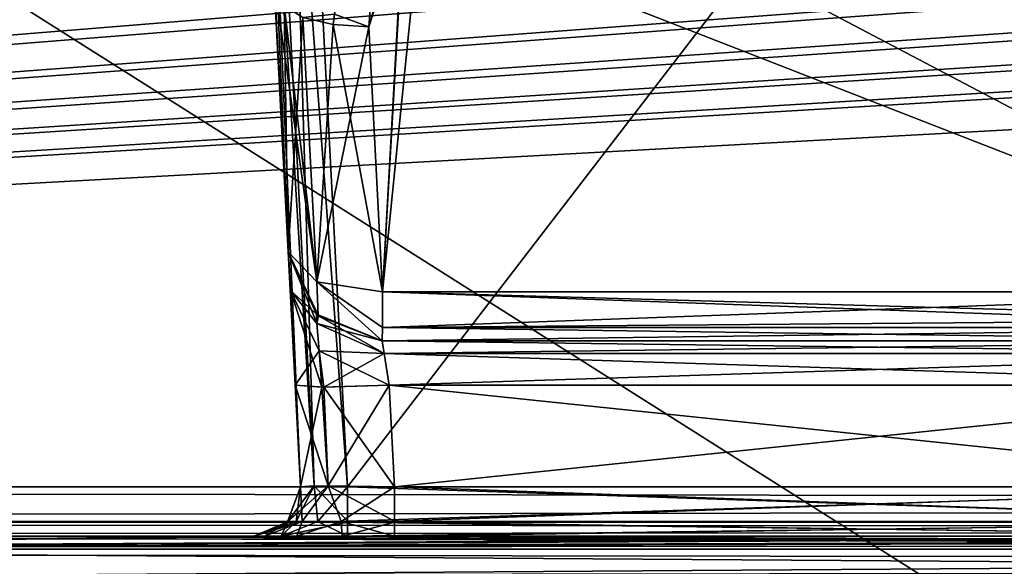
# Model space of a CAD drawing. Header units: inches. Extents: x -9.7 to 9.7, y -2.4 to 4.3.
# Tile 302 of 656: x -5.035 to -4.406, y -1.624 to -1.275. Entities that reach past the tile are written whole.
import ezdxf

# ---------------------------------------------------------------- set-up
doc = ezdxf.new("R2010")
doc.units = ezdxf.units.IN
doc.header["$LTSCALE"] = 101.851852
doc.header["$MEASUREMENT"] = 0
for name, color, linetype in [('1577', 7, 'CONTINUOUS'), ('1578', 7, 'CONTINUOUS'), ('1579', 7, 'CONTINUOUS'), ('1580', 7, 'CONTINUOUS'), ('1581', 7, 'CONTINUOUS'), ('1582', 7, 'CONTINUOUS'), ('1583', 7, 'CONTINUOUS'), ('166', 7, 'CONTINUOUS'), ('175', 7, 'CONTINUOUS'), ('1824', 7, 'CONTINUOUS'), ('1825', 7, 'CONTINUOUS'), ('1826', 7, 'CONTINUOUS'), ('1827', 7, 'CONTINUOUS'), ('1835', 7, 'CONTINUOUS'), ('1836', 7, 'CONTINUOUS'), ('1837', 7, 'CONTINUOUS'), ('1838', 7, 'CONTINUOUS'), ('1839', 7, 'CONTINUOUS'), ('1840', 7, 'CONTINUOUS'), ('200', 7, 'CONTINUOUS'), ('230', 7, 'CONTINUOUS'), ('231', 7, 'CONTINUOUS'), ('3858', 7, 'CONTINUOUS'), ('3863', 7, 'CONTINUOUS'), ('467', 7, 'CONTINUOUS'), ('5727', 7, 'CONTINUOUS'), ('7052', 7, 'CONTINUOUS'), ('7053', 7, 'CONTINUOUS'), ('7054', 7, 'CONTINUOUS'), ('7055', 7, 'CONTINUOUS'), ('7059', 7, 'CONTINUOUS'), ('7060', 7, 'CONTINUOUS'), ('7061', 7, 'CONTINUOUS'), ('7062', 7, 'CONTINUOUS'), ('7063', 7, 'CONTINUOUS'), ('7064', 7, 'CONTINUOUS'), ('7065', 7, 'CONTINUOUS'), ('7085', 7, 'CONTINUOUS'), ('7336', 7, 'CONTINUOUS'), ('7426', 7, 'CONTINUOUS'), ('7427', 7, 'CONTINUOUS'), ('7428', 7, 'CONTINUOUS'), ('7434', 7, 'CONTINUOUS'), ('7435', 7, 'CONTINUOUS'), ('7436', 7, 'CONTINUOUS'), ('7437', 7, 'CONTINUOUS'), ('7449', 7, 'CONTINUOUS'), ('8199', 7, 'CONTINUOUS'), ('8200', 7, 'CONTINUOUS'), ('8204', 7, 'CONTINUOUS'), ('8205', 7, 'CONTINUOUS'), ('8370', 7, 'CONTINUOUS'), ('8384', 7, 'CONTINUOUS'), ('9479', 7, 'CONTINUOUS')]:
    doc.layers.add(name, color=color, linetype=linetype)

msp = doc.modelspace()

# ---------------------------------------------------------------- linework, layer by layer
at = {"layer": '1577', "linetype": 'Continuous'}
for points in [[(-4.85752, -1.605, 4.14496), (-4.11715, -1.605, 4.14496), (-4.82867, -1.605, 4.12635), (-4.85752, -1.605, 4.14496)], [(-4.11715, -1.605, 4.14496), (-4.7952, -1.605, 4.1199), (-4.82867, -1.605, 4.12635), (-4.11715, -1.605, 4.14496)], [(-4.11715, -1.605, 4.14496), (-4.1753, -1.605, 4.1199), (-4.7952, -1.605, 4.1199), (-4.11715, -1.605, 4.14496)]]:
    msp.add_3dface(points, dxfattribs=at)
at = {"layer": '1578', "linetype": 'Continuous'}
for points in [[(-4.86357, -1.59589, 4.20977), (-4.85406, -1.59547, 4.17575), (-4.85514, -1.57343, 4.20977), (-4.86357, -1.59589, 4.20977)], [(-4.85514, -1.57343, 4.20977), (-4.85406, -1.59547, 4.17575), (-4.83765, -1.57278, 4.16737), (-4.85514, -1.57343, 4.20977)], [(-4.85406, -1.59547, 4.17575), (-4.82921, -1.59547, 4.15091), (-4.83765, -1.57278, 4.16737), (-4.85406, -1.59547, 4.17575)], [(-4.82921, -1.59547, 4.15091), (-4.79523, -1.59526, 4.14202), (-4.83765, -1.57278, 4.16737), (-4.82921, -1.59547, 4.15091)], [(-4.79523, -1.57343, 4.14986), (-4.83765, -1.57278, 4.16737), (-4.79523, -1.59526, 4.14202), (-4.79523, -1.57343, 4.14986)], [(-4.8851, -1.605, 4.20982), (-4.87799, -1.605, 4.17472), (-4.86357, -1.59589, 4.20977), (-4.8851, -1.605, 4.20982)], [(-4.87799, -1.605, 4.17472), (-4.85752, -1.605, 4.14496), (-4.85406, -1.59547, 4.17575), (-4.87799, -1.605, 4.17472)], [(-4.86357, -1.59589, 4.20977), (-4.87799, -1.605, 4.17472), (-4.85406, -1.59547, 4.17575), (-4.86357, -1.59589, 4.20977)], [(-4.85752, -1.605, 4.14496), (-4.82867, -1.605, 4.12635), (-4.82921, -1.59547, 4.15091), (-4.85752, -1.605, 4.14496)], [(-4.85406, -1.59547, 4.17575), (-4.85752, -1.605, 4.14496), (-4.82921, -1.59547, 4.15091), (-4.85406, -1.59547, 4.17575)], [(-4.82921, -1.59547, 4.15091), (-4.7952, -1.605, 4.1199), (-4.79523, -1.59526, 4.14202), (-4.82921, -1.59547, 4.15091)], [(-4.82867, -1.605, 4.12635), (-4.7952, -1.605, 4.1199), (-4.82921, -1.59547, 4.15091), (-4.82867, -1.605, 4.12635)]]:
    msp.add_3dface(points, dxfattribs=at)
at = {"layer": '1579', "linetype": 'Continuous'}
for points in [[(-4.86357, -1.59589, 4.20977), (-4.85514, -1.57343, 4.20977), (-4.86353, -1.59584, 4.39629), (-4.86357, -1.59589, 4.20977)], [(-4.86353, -1.59584, 4.39629), (-4.85514, -1.57343, 4.20977), (-4.85514, -1.57343, 4.39629), (-4.86353, -1.59584, 4.39629)], [(-4.8851, -1.605, 4.39627), (-4.86357, -1.59589, 4.20977), (-4.86353, -1.59584, 4.39629), (-4.8851, -1.605, 4.39627)], [(-4.8851, -1.605, 4.39627), (-4.8851, -1.605, 4.20982), (-4.86357, -1.59589, 4.20977), (-4.8851, -1.605, 4.39627)]]:
    msp.add_3dface(points, dxfattribs=at)
at = {"layer": '1580', "linetype": 'Continuous'}
for points in [[(-4.919, -0.355, 4.53392), (-4.90416, -0.6382, 4.4453), (-4.86172, -1.44788, 4.17846), (-4.919, -0.355, 4.53392)], [(-4.8722, -1.24804, 3.80555), (-4.919, -0.355, 4.53392), (-4.86302, -1.42314, 3.87629), (-4.8722, -1.24804, 3.80555)], [(-4.86302, -1.42314, 3.87629), (-4.919, -0.355, 4.53392), (-4.86302, -1.42314, 4.11653), (-4.86302, -1.42314, 3.87629)], [(-4.86302, -1.42314, 4.11653), (-4.919, -0.355, 4.53392), (-4.86172, -1.44788, 4.17846), (-4.86302, -1.42314, 4.11653)], [(-4.85514, -1.57343, 4.39629), (-4.85514, -1.57343, 4.20977), (-4.90416, -0.6382, 4.4453), (-4.85514, -1.57343, 4.39629)], [(-4.90416, -0.6382, 4.4453), (-4.85514, -1.57343, 4.20977), (-4.85855, -1.50847, 4.20637), (-4.90416, -0.6382, 4.4453)], [(-4.86172, -1.44788, 4.17846), (-4.90416, -0.6382, 4.4453), (-4.85855, -1.50847, 4.20637), (-4.86172, -1.44788, 4.17846)]]:
    msp.add_3dface(points, dxfattribs=at)
at = {"layer": '1581', "linetype": 'Continuous'}
for points in [[(-4.85514, -1.57343, 4.39629), (-4.90416, -0.6382, 4.4453), (-4.89537, -0.63882, 4.46644), (-4.85514, -1.57343, 4.39629)], [(-4.8742, -0.63817, 4.47526), (-4.84639, -1.57279, 4.41753), (-4.89537, -0.63882, 4.46644), (-4.8742, -0.63817, 4.47526)], [(-4.84639, -1.57279, 4.41753), (-4.85514, -1.57343, 4.39629), (-4.89537, -0.63882, 4.46644), (-4.84639, -1.57279, 4.41753)], [(-4.82519, -1.57343, 4.42625), (-4.84639, -1.57279, 4.41753), (-4.8742, -0.63817, 4.47526), (-4.82519, -1.57343, 4.42625)]]:
    msp.add_3dface(points, dxfattribs=at)
at = {"layer": '1582', "linetype": 'Continuous'}
for points in [[(-4.86353, -1.59584, 4.39629), (-4.84639, -1.57279, 4.41753), (-4.85808, -1.59547, 4.4153), (-4.86353, -1.59584, 4.39629)], [(-4.86353, -1.59584, 4.39629), (-4.85514, -1.57343, 4.39629), (-4.84639, -1.57279, 4.41753), (-4.86353, -1.59584, 4.39629)], [(-4.85808, -1.59547, 4.4153), (-4.84639, -1.57279, 4.41753), (-4.84419, -1.59547, 4.42919), (-4.85808, -1.59547, 4.4153)], [(-4.84639, -1.57279, 4.41753), (-4.82519, -1.57343, 4.42625), (-4.84419, -1.59547, 4.42919), (-4.84639, -1.57279, 4.41753)], [(-4.84419, -1.59547, 4.42919), (-4.82519, -1.57343, 4.42625), (-4.82519, -1.59589, 4.43467), (-4.84419, -1.59547, 4.42919)], [(-4.86758, -1.605, 4.43865), (-4.8851, -1.605, 4.39627), (-4.85808, -1.59547, 4.4153), (-4.86758, -1.605, 4.43865)], [(-4.8851, -1.605, 4.39627), (-4.86353, -1.59584, 4.39629), (-4.85808, -1.59547, 4.4153), (-4.8851, -1.605, 4.39627)], [(-4.86758, -1.605, 4.43865), (-4.85808, -1.59547, 4.4153), (-4.84419, -1.59547, 4.42919), (-4.86758, -1.605, 4.43865)], [(-4.86758, -1.605, 4.43865), (-4.84419, -1.59547, 4.42919), (-4.82519, -1.59589, 4.43467), (-4.86758, -1.605, 4.43865)], [(-4.82517, -1.605, 4.45621), (-4.86758, -1.605, 4.43865), (-4.82519, -1.59589, 4.43467), (-4.82517, -1.605, 4.45621)]]:
    msp.add_3dface(points, dxfattribs=at)
at = {"layer": '1583', "linetype": 'Continuous'}
for points in [[(-4.82519, -1.59589, 4.43467), (-4.82519, -1.57343, 4.42625), (-4.15531, -1.59584, 4.43463), (-4.82519, -1.59589, 4.43467)], [(-4.15531, -1.59584, 4.43463), (-4.82519, -1.57343, 4.42625), (-4.15531, -1.57343, 4.42625), (-4.15531, -1.59584, 4.43463)], [(-4.15533, -1.605, 4.45621), (-4.82519, -1.59589, 4.43467), (-4.15531, -1.59584, 4.43463), (-4.15533, -1.605, 4.45621)], [(-4.15533, -1.605, 4.45621), (-4.82517, -1.605, 4.45621), (-4.82519, -1.59589, 4.43467), (-4.15533, -1.605, 4.45621)]]:
    msp.add_3dface(points, dxfattribs=at)
at = {"layer": '166', "linetype": 'Continuous'}
for points in [[(8.075, -1.605, 4.09849), (-8.075, -1.605, 4.09849), (8.075, -1.605, -4.09849), (8.075, -1.605, 4.09849)], [(8.075, -1.605, -4.09849), (-8.075, -1.605, 4.09849), (-8.075, -1.605, -4.09849), (8.075, -1.605, -4.09849)]]:
    msp.add_3dface(points, dxfattribs=at)
at = {"layer": '175', "linetype": 'Continuous'}
for points in [[(8.57824, -1.605, 4.59779), (-8.57822, -1.605, 4.59779), (5.96565, -1.605, 4.58254), (8.57824, -1.605, 4.59779)], [(5.96565, -1.605, 4.58254), (-8.57822, -1.605, 4.59779), (1.96565, -1.605, 4.58254), (5.96565, -1.605, 4.58254)], [(1.96565, -1.605, 4.58254), (-8.57822, -1.605, 4.59779), (-1.98604, -1.605, 4.58467), (1.96565, -1.605, 4.58254)], [(-1.98604, -1.605, 4.58467), (-8.57822, -1.605, 4.59779), (-5.98604, -1.605, 4.58467), (-1.98604, -1.605, 4.58467)], [(-8.57821, -1.605, -4.59779), (8.57824, -1.605, -4.59779), (-5.96565, -1.605, -4.58254), (-8.57821, -1.605, -4.59779)], [(-2.09812, -1.605, 4.5635), (-1.98604, -1.605, 4.58467), (-5.98604, -1.605, 4.58467), (-2.09812, -1.605, 4.5635)], [(-2.18687, -1.605, 4.49132), (-2.09812, -1.605, 4.5635), (-5.98604, -1.605, 4.58467), (-2.18687, -1.605, 4.49132)], [(-2.31452, -1.605, 4.45621), (-2.18687, -1.605, 4.49132), (-5.98604, -1.605, 4.58467), (-2.31452, -1.605, 4.45621)], [(-2.82517, -1.605, 4.45621), (-2.31452, -1.605, 4.45621), (-5.98604, -1.605, 4.58467), (-2.82517, -1.605, 4.45621)], [(-3.17483, -1.605, 4.45621), (-2.82517, -1.605, 4.45621), (-5.98604, -1.605, 4.58467), (-3.17483, -1.605, 4.45621)], [(-3.84467, -1.605, 4.45621), (-3.17483, -1.605, 4.45621), (-5.98604, -1.605, 4.58467), (-3.84467, -1.605, 4.45621)], [(-3.88708, -1.605, 4.43865), (-3.84467, -1.605, 4.45621), (-5.98604, -1.605, 4.58467), (-3.88708, -1.605, 4.43865)], [(-4.15533, -1.605, 4.45621), (-3.88708, -1.605, 4.43865), (-5.98604, -1.605, 4.58467), (-4.15533, -1.605, 4.45621)], [(-4.82517, -1.605, 4.45621), (-4.15533, -1.605, 4.45621), (-5.98604, -1.605, 4.58467), (-4.82517, -1.605, 4.45621)], [(-4.86758, -1.605, 4.43865), (-4.82517, -1.605, 4.45621), (-5.98604, -1.605, 4.58467), (-4.86758, -1.605, 4.43865)], [(-5.17483, -1.605, 4.45621), (-4.86758, -1.605, 4.43865), (-5.98604, -1.605, 4.58467), (-5.17483, -1.605, 4.45621)], [(-5.96565, -1.605, -4.58254), (8.57824, -1.605, -4.59779), (-1.96565, -1.605, -4.58254), (-5.96565, -1.605, -4.58254)], [(-5.86027, -1.605, -4.53864), (-5.96565, -1.605, -4.58254), (-1.96565, -1.605, -4.58254), (-5.86027, -1.605, -4.53864)], [(-5.68548, -1.605, -4.45621), (-5.86027, -1.605, -4.53864), (-1.96565, -1.605, -4.58254), (-5.68548, -1.605, -4.45621)], [(-5.17483, -1.605, -4.45621), (-5.68548, -1.605, -4.45621), (-1.96565, -1.605, -4.58254), (-5.17483, -1.605, -4.45621)], [(-5.13242, -1.605, -4.43865), (-5.17483, -1.605, -4.45621), (-4.82517, -1.605, -4.45621), (-5.13242, -1.605, -4.43865)], [(-4.82517, -1.605, -4.45621), (-5.17483, -1.605, -4.45621), (-1.96565, -1.605, -4.58254), (-4.82517, -1.605, -4.45621)], [(-4.8851, -1.605, 4.39627), (-4.86758, -1.605, 4.43865), (-5.17483, -1.605, 4.45621), (-4.8851, -1.605, 4.39627)], [(-5.13245, -1.605, 4.43868), (-4.8851, -1.605, 4.39627), (-5.17483, -1.605, 4.45621), (-5.13245, -1.605, 4.43868)], [(-5.14248, -1.605, -4.14496), (-5.12201, -1.605, -4.17472), (-4.8851, -1.605, -4.39628), (-5.14248, -1.605, -4.14496)], [(-4.85755, -1.605, -4.14497), (-5.14248, -1.605, -4.14496), (-4.87798, -1.605, -4.1747), (-4.85755, -1.605, -4.14497)], [(-4.87798, -1.605, -4.1747), (-5.14248, -1.605, -4.14496), (-4.8851, -1.605, -4.2098), (-4.87798, -1.605, -4.1747)], [(-4.8851, -1.605, -4.2098), (-5.14248, -1.605, -4.14496), (-4.8851, -1.605, -4.39628), (-4.8851, -1.605, -4.2098)], [(-5.14248, -1.605, 4.14496), (-4.85752, -1.605, 4.14496), (-5.12203, -1.605, 4.17469), (-5.14248, -1.605, 4.14496)], [(-4.8851, -1.605, 4.20982), (-4.8851, -1.605, 4.39627), (-5.13245, -1.605, 4.43868), (-4.8851, -1.605, 4.20982)], [(-5.1149, -1.605, 4.39628), (-4.8851, -1.605, 4.20982), (-5.13245, -1.605, 4.43868), (-5.1149, -1.605, 4.39628)], [(-5.1149, -1.605, -4.39627), (-5.13242, -1.605, -4.43865), (-4.82517, -1.605, -4.45621), (-5.1149, -1.605, -4.39627)], [(-5.12203, -1.605, 4.17469), (-4.85752, -1.605, 4.14496), (-5.1149, -1.605, 4.20981), (-5.12203, -1.605, 4.17469)], [(-5.12201, -1.605, -4.17472), (-5.1149, -1.605, -4.20982), (-4.8851, -1.605, -4.39628), (-5.12201, -1.605, -4.17472)], [(-5.1149, -1.605, -4.20982), (-5.1149, -1.605, -4.39627), (-4.86755, -1.605, -4.43868), (-5.1149, -1.605, -4.20982)], [(-4.86755, -1.605, -4.43868), (-5.1149, -1.605, -4.39627), (-4.82517, -1.605, -4.45621), (-4.86755, -1.605, -4.43868)], [(-4.8851, -1.605, -4.39628), (-5.1149, -1.605, -4.20982), (-4.86755, -1.605, -4.43868), (-4.8851, -1.605, -4.39628)], [(-4.87799, -1.605, 4.17472), (-4.8851, -1.605, 4.20982), (-5.1149, -1.605, 4.39628), (-4.87799, -1.605, 4.17472)], [(-4.85752, -1.605, 4.14496), (-4.87799, -1.605, 4.17472), (-5.1149, -1.605, 4.39628), (-4.85752, -1.605, 4.14496)], [(-5.1149, -1.605, 4.20981), (-4.85752, -1.605, 4.14496), (-5.1149, -1.605, 4.39628), (-5.1149, -1.605, 4.20981)], [(-4.15533, -1.605, -4.45621), (-4.82517, -1.605, -4.45621), (-1.96565, -1.605, -4.58254), (-4.15533, -1.605, -4.45621)]]:
    msp.add_3dface(points, dxfattribs=at)
at = {"layer": '1824', "linetype": 'Continuous'}
for points in [[(-4.9036, -0.64885, -3.7827), (-4.85514, -1.57343, -4.39629), (-4.90416, -0.6382, -4.4453), (-4.9036, -0.64885, -3.7827)], [(-4.86172, -1.44788, -4.17846), (-4.85514, -1.57343, -4.39629), (-4.9036, -0.64885, -3.7827), (-4.86172, -1.44788, -4.17846)], [(-4.86302, -1.42314, -4.11653), (-4.86172, -1.44788, -4.17846), (-4.9036, -0.64885, -3.7827), (-4.86302, -1.42314, -4.11653)], [(-4.9021, -0.67738, -3.79138), (-4.86302, -1.42314, -4.11653), (-4.9036, -0.64885, -3.7827), (-4.9021, -0.67738, -3.79138)], [(-4.86302, -1.42314, -3.87629), (-4.86302, -1.42314, -4.11653), (-4.9021, -0.67738, -3.79138), (-4.86302, -1.42314, -3.87629)], [(-4.8722, -1.24804, -3.80555), (-4.86302, -1.42314, -3.87629), (-4.9021, -0.67738, -3.79138), (-4.8722, -1.24804, -3.80555)], [(-4.85855, -1.50847, -4.20637), (-4.85514, -1.57343, -4.39629), (-4.86172, -1.44788, -4.17846), (-4.85855, -1.50847, -4.20637)], [(-4.85514, -1.57343, -4.20977), (-4.85514, -1.57343, -4.39629), (-4.85855, -1.50847, -4.20637), (-4.85514, -1.57343, -4.20977)]]:
    msp.add_3dface(points, dxfattribs=at)
at = {"layer": '1825', "linetype": 'Continuous'}
for points in [[(-4.86357, -1.59589, -4.39629), (-4.85514, -1.57343, -4.39629), (-4.86352, -1.59584, -4.20977), (-4.86357, -1.59589, -4.39629)], [(-4.85514, -1.57343, -4.39629), (-4.85514, -1.57343, -4.20977), (-4.86352, -1.59584, -4.20977), (-4.85514, -1.57343, -4.39629)], [(-4.8851, -1.605, -4.2098), (-4.86357, -1.59589, -4.39629), (-4.86352, -1.59584, -4.20977), (-4.8851, -1.605, -4.2098)], [(-4.8851, -1.605, -4.2098), (-4.8851, -1.605, -4.39628), (-4.86357, -1.59589, -4.39629), (-4.8851, -1.605, -4.2098)]]:
    msp.add_3dface(points, dxfattribs=at)
at = {"layer": '1826', "linetype": 'Continuous'}
for points in [[(-4.85514, -1.57343, -4.39629), (-4.86357, -1.59589, -4.39629), (-4.85809, -1.59547, -4.41529), (-4.85514, -1.57343, -4.39629)], [(-4.85514, -1.57343, -4.39629), (-4.85809, -1.59547, -4.41529), (-4.84643, -1.57279, -4.41749), (-4.85514, -1.57343, -4.39629)], [(-4.85809, -1.59547, -4.41529), (-4.8442, -1.59547, -4.42919), (-4.84643, -1.57279, -4.41749), (-4.85809, -1.59547, -4.41529)], [(-4.82519, -1.59526, -4.43408), (-4.82519, -1.57343, -4.42625), (-4.84643, -1.57279, -4.41749), (-4.82519, -1.59526, -4.43408)], [(-4.8442, -1.59547, -4.42919), (-4.82519, -1.59526, -4.43408), (-4.84643, -1.57279, -4.41749), (-4.8442, -1.59547, -4.42919)], [(-4.8851, -1.605, -4.39628), (-4.86755, -1.605, -4.43868), (-4.86357, -1.59589, -4.39629), (-4.8851, -1.605, -4.39628)], [(-4.86755, -1.605, -4.43868), (-4.82517, -1.605, -4.45621), (-4.8442, -1.59547, -4.42919), (-4.86755, -1.605, -4.43868)], [(-4.86357, -1.59589, -4.39629), (-4.86755, -1.605, -4.43868), (-4.85809, -1.59547, -4.41529), (-4.86357, -1.59589, -4.39629)], [(-4.86755, -1.605, -4.43868), (-4.8442, -1.59547, -4.42919), (-4.85809, -1.59547, -4.41529), (-4.86755, -1.605, -4.43868)], [(-4.82517, -1.605, -4.45621), (-4.82519, -1.59526, -4.43408), (-4.8442, -1.59547, -4.42919), (-4.82517, -1.605, -4.45621)]]:
    msp.add_3dface(points, dxfattribs=at)
at = {"layer": '1827', "linetype": 'Continuous'}
for points in [[(-4.90416, -0.6382, -4.4453), (-4.85514, -1.57343, -4.39629), (-4.84643, -1.57279, -4.41749), (-4.90416, -0.6382, -4.4453)], [(-4.90416, -0.6382, -4.4453), (-4.84643, -1.57279, -4.41749), (-4.89533, -0.63882, -4.46648), (-4.90416, -0.6382, -4.4453)], [(-4.89533, -0.63882, -4.46648), (-4.82519, -1.57343, -4.42625), (-4.8742, -0.63817, -4.47526), (-4.89533, -0.63882, -4.46648)], [(-4.84643, -1.57279, -4.41749), (-4.82519, -1.57343, -4.42625), (-4.89533, -0.63882, -4.46648), (-4.84643, -1.57279, -4.41749)]]:
    msp.add_3dface(points, dxfattribs=at)
at = {"layer": '1835', "linetype": 'Continuous'}
for points in [[(-4.16791, -1.48, -4.11649), (-4.16906, -1.48821, -4.13711), (-4.8031, -1.48, -4.11649), (-4.16791, -1.48, -4.11649)], [(-4.8031, -1.48, -4.11649), (-4.16906, -1.48821, -4.13711), (-4.80181, -1.4882, -4.1371), (-4.8031, -1.48, -4.11649)], [(-4.16906, -1.48821, -4.13711), (-4.17188, -1.50843, -4.14645), (-4.80181, -1.4882, -4.1371), (-4.16906, -1.48821, -4.13711)], [(-4.80181, -1.4882, -4.1371), (-4.17188, -1.50843, -4.14645), (-4.79863, -1.50843, -4.14645), (-4.80181, -1.4882, -4.1371)]]:
    msp.add_3dface(points, dxfattribs=at)
at = {"layer": '1836', "linetype": 'Continuous'}
for points in [[(-4.86172, -1.44788, -4.17846), (-4.86302, -1.42314, -4.11653), (-4.84486, -1.46897, -4.14048), (-4.86172, -1.44788, -4.17846)], [(-4.84486, -1.46897, -4.14048), (-4.86302, -1.42314, -4.11653), (-4.84377, -1.46412, -4.11649), (-4.84486, -1.46897, -4.14048)], [(-4.85855, -1.50847, -4.20637), (-4.86172, -1.44788, -4.17846), (-4.84162, -1.50972, -4.16474), (-4.85855, -1.50847, -4.20637)], [(-4.84162, -1.50972, -4.16474), (-4.86172, -1.44788, -4.17846), (-4.84321, -1.48643, -4.15779), (-4.84162, -1.50972, -4.16474)], [(-4.84321, -1.48643, -4.15779), (-4.86172, -1.44788, -4.17846), (-4.84486, -1.46897, -4.14048), (-4.84321, -1.48643, -4.15779)], [(-4.80181, -1.4882, -4.1371), (-4.84486, -1.46897, -4.14048), (-4.84377, -1.46412, -4.11649), (-4.80181, -1.4882, -4.1371)], [(-4.8031, -1.48, -4.11649), (-4.80181, -1.4882, -4.1371), (-4.84377, -1.46412, -4.11649), (-4.8031, -1.48, -4.11649)], [(-4.80181, -1.4882, -4.1371), (-4.84321, -1.48643, -4.15779), (-4.84486, -1.46897, -4.14048), (-4.80181, -1.4882, -4.1371)], [(-4.80181, -1.4882, -4.1371), (-4.79863, -1.50843, -4.14645), (-4.84321, -1.48643, -4.15779), (-4.80181, -1.4882, -4.1371)], [(-4.79863, -1.50843, -4.14645), (-4.84162, -1.50972, -4.16474), (-4.84321, -1.48643, -4.15779), (-4.79863, -1.50843, -4.14645)]]:
    msp.add_3dface(points, dxfattribs=at)
at = {"layer": '1837', "linetype": 'Continuous'}
for points in [[(-4.85514, -1.57343, -4.20977), (-4.85855, -1.50847, -4.20637), (-4.84162, -1.50972, -4.16474), (-4.85514, -1.57343, -4.20977)], [(-4.85514, -1.57343, -4.20977), (-4.84162, -1.50972, -4.16474), (-4.83763, -1.57278, -4.16735), (-4.85514, -1.57343, -4.20977)], [(-4.84162, -1.50972, -4.16474), (-4.79863, -1.50843, -4.14645), (-4.83763, -1.57278, -4.16735), (-4.84162, -1.50972, -4.16474)], [(-4.83763, -1.57278, -4.16735), (-4.79863, -1.50843, -4.14645), (-4.79523, -1.57343, -4.14986), (-4.83763, -1.57278, -4.16735)]]:
    msp.add_3dface(points, dxfattribs=at)
at = {"layer": '1838', "linetype": 'Continuous'}
for points in [[(-4.86352, -1.59584, -4.20977), (-4.85514, -1.57343, -4.20977), (-4.83763, -1.57278, -4.16735), (-4.86352, -1.59584, -4.20977)], [(-4.86352, -1.59584, -4.20977), (-4.83763, -1.57278, -4.16735), (-4.85408, -1.59547, -4.17579), (-4.86352, -1.59584, -4.20977)], [(-4.83763, -1.57278, -4.16735), (-4.82923, -1.59547, -4.15093), (-4.85408, -1.59547, -4.17579), (-4.83763, -1.57278, -4.16735)], [(-4.83763, -1.57278, -4.16735), (-4.79523, -1.57343, -4.14986), (-4.82923, -1.59547, -4.15093), (-4.83763, -1.57278, -4.16735)], [(-4.79523, -1.57343, -4.14986), (-4.79523, -1.59589, -4.14143), (-4.82923, -1.59547, -4.15093), (-4.79523, -1.57343, -4.14986)], [(-4.87798, -1.605, -4.1747), (-4.8851, -1.605, -4.2098), (-4.85408, -1.59547, -4.17579), (-4.87798, -1.605, -4.1747)], [(-4.8851, -1.605, -4.2098), (-4.86352, -1.59584, -4.20977), (-4.85408, -1.59547, -4.17579), (-4.8851, -1.605, -4.2098)], [(-4.85755, -1.605, -4.14497), (-4.87798, -1.605, -4.1747), (-4.85408, -1.59547, -4.17579), (-4.85755, -1.605, -4.14497)], [(-4.82863, -1.605, -4.12633), (-4.85755, -1.605, -4.14497), (-4.82923, -1.59547, -4.15093), (-4.82863, -1.605, -4.12633)], [(-4.82923, -1.59547, -4.15093), (-4.85755, -1.605, -4.14497), (-4.85408, -1.59547, -4.17579), (-4.82923, -1.59547, -4.15093)], [(-4.79523, -1.59589, -4.14143), (-4.82863, -1.605, -4.12633), (-4.82923, -1.59547, -4.15093), (-4.79523, -1.59589, -4.14143)], [(-4.79517, -1.605, -4.1199), (-4.82863, -1.605, -4.12633), (-4.79523, -1.59589, -4.14143), (-4.79517, -1.605, -4.1199)]]:
    msp.add_3dface(points, dxfattribs=at)
at = {"layer": '1839', "linetype": 'Continuous'}
for points in [[(-4.11715, -1.605, -4.14496), (-4.85755, -1.605, -4.14497), (-4.14365, -1.605, -4.12643), (-4.11715, -1.605, -4.14496)], [(-4.85755, -1.605, -4.14497), (-4.82863, -1.605, -4.12633), (-4.79517, -1.605, -4.1199), (-4.85755, -1.605, -4.14497)], [(-4.85755, -1.605, -4.14497), (-4.79517, -1.605, -4.1199), (-4.1753, -1.605, -4.1199), (-4.85755, -1.605, -4.14497)], [(-4.14365, -1.605, -4.12643), (-4.85755, -1.605, -4.14497), (-4.1753, -1.605, -4.1199), (-4.14365, -1.605, -4.12643)]]:
    msp.add_3dface(points, dxfattribs=at)
at = {"layer": '1840', "linetype": 'Continuous'}
for points in [[(-5.58789, -1.605, -4.14496), (-5.14248, -1.605, -4.14496), (-2.5761, -1.61322, -4.1656), (-5.58789, -1.605, -4.14496)], [(-5.58789, -1.61326, -4.16563), (-5.58789, -1.605, -4.14496), (-2.5761, -1.61322, -4.1656), (-5.58789, -1.61326, -4.16563)], [(-5.14248, -1.605, -4.14496), (-4.85755, -1.605, -4.14497), (-2.5761, -1.61322, -4.1656), (-5.14248, -1.605, -4.14496)], [(-4.85755, -1.605, -4.14497), (-4.11715, -1.605, -4.14496), (-2.5761, -1.61322, -4.1656), (-4.85755, -1.605, -4.14497)], [(-2.5761, -1.63343, -4.17492), (-5.58789, -1.61326, -4.16563), (-2.5761, -1.61322, -4.1656), (-2.5761, -1.63343, -4.17492)], [(-5.58789, -1.63343, -4.17492), (-5.58789, -1.61326, -4.16563), (-2.5761, -1.63343, -4.17492), (-5.58789, -1.63343, -4.17492)]]:
    msp.add_3dface(points, dxfattribs=at)
at = {"layer": '200', "linetype": 'Continuous'}
for points in [[(8.57837, -1.59603, 4.61919), (8.57837, -1.57343, 4.62775), (-8.57837, -1.59542, 4.61977), (8.57837, -1.59603, 4.61919)], [(-8.57837, -1.59542, 4.61977), (8.57837, -1.57343, 4.62775), (-8.57837, -1.57343, 4.62775), (-8.57837, -1.59542, 4.61977)], [(-8.57822, -1.605, 4.59779), (8.57837, -1.59603, 4.61919), (-8.57837, -1.59542, 4.61977), (-8.57822, -1.605, 4.59779)], [(-8.57822, -1.605, 4.59779), (8.57824, -1.605, 4.59779), (8.57837, -1.59603, 4.61919), (-8.57822, -1.605, 4.59779)]]:
    msp.add_3dface(points, dxfattribs=at)
at = {"layer": '230', "linetype": 'Continuous'}
for points in [[(-8.57837, -1.59603, -4.61919), (-8.57837, -1.57343, -4.62775), (8.57837, -1.59542, -4.61977), (-8.57837, -1.59603, -4.61919)], [(8.57837, -1.59542, -4.61977), (-8.57837, -1.57343, -4.62775), (8.57837, -1.57343, -4.62775), (8.57837, -1.59542, -4.61977)], [(8.57824, -1.605, -4.59779), (-8.57837, -1.59603, -4.61919), (8.57837, -1.59542, -4.61977), (8.57824, -1.605, -4.59779)], [(8.57824, -1.605, -4.59779), (-8.57821, -1.605, -4.59779), (-8.57837, -1.59603, -4.61919), (8.57824, -1.605, -4.59779)]]:
    msp.add_3dface(points, dxfattribs=at)
at = {"layer": '231', "linetype": 'Continuous'}
for points in [[(-1.89693, -0.63817, -4.57874), (-8.57837, -1.57343, -4.62775), (-1.93722, -0.62134, -4.57786), (-1.89693, -0.63817, -4.57874)], [(-1.93722, -0.62134, -4.57786), (-8.57837, -1.57343, -4.62775), (-2.10307, -0.63817, -4.57874), (-1.93722, -0.62134, -4.57786)], [(-2.87743, -0.63817, -4.57874), (-8.57837, -1.57343, -4.62775), (-2.91772, -0.62134, -4.57786), (-2.87743, -0.63817, -4.57874)], [(-2.91772, -0.62134, -4.57786), (-8.57837, -1.57343, -4.62775), (-3.12257, -0.63817, -4.57874), (-2.91772, -0.62134, -4.57786)], [(-4.87743, -0.63817, -4.57874), (-8.57837, -1.57343, -4.62775), (-4.91772, -0.62134, -4.57786), (-4.87743, -0.63817, -4.57874)], [(-4.91772, -0.62134, -4.57786), (-8.57837, -1.57343, -4.62775), (-5.12257, -0.63817, -4.57874), (-4.91772, -0.62134, -4.57786)], [(-3.89693, -0.63817, -4.57874), (-8.57837, -1.57343, -4.62775), (-3.93717, -0.62139, -4.57786), (-3.89693, -0.63817, -4.57874)], [(-3.93717, -0.62139, -4.57786), (-8.57837, -1.57343, -4.62775), (-4.10307, -0.63817, -4.57874), (-3.93717, -0.62139, -4.57786)], [(8.57837, -1.57343, -4.62775), (-8.57837, -1.57343, -4.62775), (8.52935, -0.63817, -4.57874), (8.57837, -1.57343, -4.62775)], [(5.89693, -0.63817, -4.57874), (-8.57837, -1.57343, -4.62775), (5.12257, -0.63817, -4.57874), (5.89693, -0.63817, -4.57874)], [(-8.57837, -1.57343, -4.62775), (5.89693, -0.63817, -4.57874), (6.10307, -0.63817, -4.57874), (-8.57837, -1.57343, -4.62775)], [(5.12257, -0.63817, -4.57874), (-8.57837, -1.57343, -4.62775), (4.87743, -0.63817, -4.57874), (5.12257, -0.63817, -4.57874)], [(4.87743, -0.63817, -4.57874), (-8.57837, -1.57343, -4.62775), (4.10307, -0.63817, -4.57874), (4.87743, -0.63817, -4.57874)], [(4.10307, -0.63817, -4.57874), (-8.57837, -1.57343, -4.62775), (3.89693, -0.63817, -4.57874), (4.10307, -0.63817, -4.57874)], [(3.89693, -0.63817, -4.57874), (-8.57837, -1.57343, -4.62775), (3.12257, -0.63817, -4.57874), (3.89693, -0.63817, -4.57874)], [(3.12257, -0.63817, -4.57874), (-8.57837, -1.57343, -4.62775), (2.87743, -0.63817, -4.57874), (3.12257, -0.63817, -4.57874)], [(2.87743, -0.63817, -4.57874), (-8.57837, -1.57343, -4.62775), (2.10307, -0.63817, -4.57874), (2.87743, -0.63817, -4.57874)], [(2.10307, -0.63817, -4.57874), (-8.57837, -1.57343, -4.62775), (1.89693, -0.63817, -4.57874), (2.10307, -0.63817, -4.57874)], [(1.89693, -0.63817, -4.57874), (-8.57837, -1.57343, -4.62775), (-1.89693, -0.63817, -4.57874), (1.89693, -0.63817, -4.57874)], [(-2.10307, -0.63817, -4.57874), (-8.57837, -1.57343, -4.62775), (-2.87743, -0.63817, -4.57874), (-2.10307, -0.63817, -4.57874)], [(-3.12257, -0.63817, -4.57874), (-8.57837, -1.57343, -4.62775), (-3.89693, -0.63817, -4.57874), (-3.12257, -0.63817, -4.57874)], [(-4.10307, -0.63817, -4.57874), (-8.57837, -1.57343, -4.62775), (-4.87743, -0.63817, -4.57874), (-4.10307, -0.63817, -4.57874)], [(8.52935, -0.63817, -4.57874), (-8.57837, -1.57343, -4.62775), (7.12257, -0.63817, -4.57874), (8.52935, -0.63817, -4.57874)], [(7.12257, -0.63817, -4.57874), (-8.57837, -1.57343, -4.62775), (6.87743, -0.63817, -4.57874), (7.12257, -0.63817, -4.57874)], [(6.87743, -0.63817, -4.57874), (-8.57837, -1.57343, -4.62775), (6.10307, -0.63817, -4.57874), (6.87743, -0.63817, -4.57874)]]:
    msp.add_3dface(points, dxfattribs=at)
at = {"layer": '3858', "linetype": 'Continuous'}
for points in [[(-8.075, -1.605, 4.09849), (8.075, -1.605, 4.09849), (8.075, -1.61324, 4.07784), (-8.075, -1.605, 4.09849)], [(-8.075, -1.605, 4.09849), (8.075, -1.61324, 4.07784), (-8.075, -1.61324, 4.07784), (-8.075, -1.605, 4.09849)], [(8.075, -1.63343, 4.06853), (-8.075, -1.63343, 4.06853), (-8.075, -1.61324, 4.07784), (8.075, -1.63343, 4.06853)], [(8.075, -1.61324, 4.07784), (8.075, -1.63343, 4.06853), (-8.075, -1.61324, 4.07784), (8.075, -1.61324, 4.07784)]]:
    msp.add_3dface(points, dxfattribs=at)
at = {"layer": '3863', "linetype": 'Continuous'}
for points in [[(8.075, -1.605, -4.09849), (-8.075, -1.605, -4.09849), (-8.075, -1.61324, -4.07784), (8.075, -1.605, -4.09849)], [(8.075, -1.61324, -4.07784), (8.075, -1.605, -4.09849), (-8.075, -1.61324, -4.07784), (8.075, -1.61324, -4.07784)], [(-8.075, -1.63343, -4.06853), (8.075, -1.63343, -4.06853), (8.075, -1.61324, -4.07784), (-8.075, -1.63343, -4.06853)], [(-8.075, -1.63343, -4.06853), (8.075, -1.61324, -4.07784), (-8.075, -1.61324, -4.07784), (-8.075, -1.63343, -4.06853)]]:
    msp.add_3dface(points, dxfattribs=at)
at = {"layer": '467', "linetype": 'Continuous'}
for points in [[(-8.57837, -1.57343, 4.62775), (8.57837, -1.57343, 4.62775), (-8.52935, -0.63817, 4.57874), (-8.57837, -1.57343, 4.62775)], [(-8.52935, -0.63817, 4.57874), (8.57837, -1.57343, 4.62775), (-7.12257, -0.63817, 4.57874), (-8.52935, -0.63817, 4.57874)], [(-7.12257, -0.63817, 4.57874), (8.57837, -1.57343, 4.62775), (-6.87743, -0.63817, 4.57874), (-7.12257, -0.63817, 4.57874)], [(-6.87743, -0.63817, 4.57874), (8.57837, -1.57343, 4.62775), (-6.10307, -0.63817, 4.57874), (-6.87743, -0.63817, 4.57874)], [(-6.10307, -0.63817, 4.57874), (8.57837, -1.57343, 4.62775), (-5.89693, -0.63817, 4.57874), (-6.10307, -0.63817, 4.57874)], [(-5.89693, -0.63817, 4.57874), (8.57837, -1.57343, 4.62775), (-5.12257, -0.63817, 4.57874), (-5.89693, -0.63817, 4.57874)], [(-5.12257, -0.63817, 4.57874), (8.57837, -1.57343, 4.62775), (-4.87743, -0.63817, 4.57874), (-5.12257, -0.63817, 4.57874)], [(-4.87743, -0.63817, 4.57874), (8.57837, -1.57343, 4.62775), (-4.10307, -0.63817, 4.57874), (-4.87743, -0.63817, 4.57874)]]:
    msp.add_3dface(points, dxfattribs=at)
at = {"layer": '5727', "linetype": 'Continuous'}
for points in [[(-2.85752, -1.605, 4.14496), (-3.14248, -1.605, 4.14496), (-5.58789, -1.61295, 4.1653), (-2.85752, -1.605, 4.14496)], [(-2.85752, -1.605, 4.14496), (-5.58789, -1.61295, 4.1653), (-2.57611, -1.605, 4.14496), (-2.85752, -1.605, 4.14496)], [(-3.14248, -1.605, 4.14496), (-3.88285, -1.605, 4.14496), (-5.58789, -1.61295, 4.1653), (-3.14248, -1.605, 4.14496)], [(-3.88285, -1.605, 4.14496), (-4.11715, -1.605, 4.14496), (-5.58789, -1.61295, 4.1653), (-3.88285, -1.605, 4.14496)], [(-4.11715, -1.605, 4.14496), (-4.85752, -1.605, 4.14496), (-5.58789, -1.61295, 4.1653), (-4.11715, -1.605, 4.14496)], [(-4.85752, -1.605, 4.14496), (-5.14248, -1.605, 4.14496), (-5.58789, -1.61295, 4.1653), (-4.85752, -1.605, 4.14496)], [(-2.57611, -1.605, 4.14496), (-5.58789, -1.61295, 4.1653), (-2.5761, -1.61326, 4.16563), (-2.57611, -1.605, 4.14496)], [(-5.58789, -1.61295, 4.1653), (-5.58789, -1.63343, 4.17492), (-2.5761, -1.61326, 4.16563), (-5.58789, -1.61295, 4.1653)], [(-2.5761, -1.61326, 4.16563), (-5.58789, -1.63343, 4.17492), (-2.5761, -1.63343, 4.17492), (-2.5761, -1.61326, 4.16563)]]:
    msp.add_3dface(points, dxfattribs=at)
at = {"layer": '7052', "linetype": 'Continuous'}
for points in [[(-4.17772, -1.48, 3.86955), (-4.8031, -1.48, 3.86955), (-4.16791, -1.48, 4.11649), (-4.17772, -1.48, 3.86955)], [(-4.16791, -1.48, 4.11649), (-4.8031, -1.48, 3.86955), (-4.8031, -1.48, 4.11649), (-4.16791, -1.48, 4.11649)]]:
    msp.add_3dface(points, dxfattribs=at)
at = {"layer": '7053', "linetype": 'Continuous'}
for points in [[(-4.86302, -1.42314, 3.87629), (-4.86302, -1.42314, 4.11653), (-4.84501, -1.46294, 4.11649), (-4.86302, -1.42314, 3.87629)], [(-4.86302, -1.42314, 3.87629), (-4.84501, -1.46294, 4.11649), (-4.84392, -1.46397, 3.8716), (-4.86302, -1.42314, 3.87629)], [(-4.84501, -1.46294, 4.11649), (-4.8031, -1.48, 4.11649), (-4.84392, -1.46397, 3.8716), (-4.84501, -1.46294, 4.11649)], [(-4.8031, -1.48, 4.11649), (-4.8031, -1.48, 3.86955), (-4.84392, -1.46397, 3.8716), (-4.8031, -1.48, 4.11649)]]:
    msp.add_3dface(points, dxfattribs=at)
at = {"layer": '7054', "linetype": 'Continuous'}
for points in [[(-4.86302, -1.42314, 4.11653), (-4.86172, -1.44788, 4.17846), (-4.84501, -1.46294, 4.11649), (-4.86302, -1.42314, 4.11653)], [(-4.86172, -1.44788, 4.17846), (-4.85855, -1.50847, 4.20637), (-4.84321, -1.48644, 4.15779), (-4.86172, -1.44788, 4.17846)], [(-4.84501, -1.46294, 4.11649), (-4.86172, -1.44788, 4.17846), (-4.84486, -1.46898, 4.14049), (-4.84501, -1.46294, 4.11649)], [(-4.84486, -1.46898, 4.14049), (-4.86172, -1.44788, 4.17846), (-4.84321, -1.48644, 4.15779), (-4.84486, -1.46898, 4.14049)], [(-4.8031, -1.48, 4.11649), (-4.84501, -1.46294, 4.11649), (-4.84486, -1.46898, 4.14049), (-4.8031, -1.48, 4.11649)], [(-4.8031, -1.48, 4.11649), (-4.84486, -1.46898, 4.14049), (-4.80181, -1.4882, 4.1371), (-4.8031, -1.48, 4.11649)], [(-4.84486, -1.46898, 4.14049), (-4.84321, -1.48644, 4.15779), (-4.80181, -1.4882, 4.1371), (-4.84486, -1.46898, 4.14049)], [(-4.84321, -1.48644, 4.15779), (-4.85855, -1.50847, 4.20637), (-4.84026, -1.50972, 4.16338), (-4.84321, -1.48644, 4.15779)], [(-4.84321, -1.48644, 4.15779), (-4.84026, -1.50972, 4.16338), (-4.80181, -1.4882, 4.1371), (-4.84321, -1.48644, 4.15779)], [(-4.79863, -1.50843, 4.14645), (-4.80181, -1.4882, 4.1371), (-4.84026, -1.50972, 4.16338), (-4.79863, -1.50843, 4.14645)]]:
    msp.add_3dface(points, dxfattribs=at)
at = {"layer": '7055', "linetype": 'Continuous'}
for points in [[(-4.16791, -1.48, 4.11649), (-4.8031, -1.48, 4.11649), (-4.80181, -1.4882, 4.1371), (-4.16791, -1.48, 4.11649)], [(-4.16791, -1.48, 4.11649), (-4.80181, -1.4882, 4.1371), (-4.16906, -1.48821, 4.13711), (-4.16791, -1.48, 4.11649)], [(-4.80181, -1.4882, 4.1371), (-4.79863, -1.50843, 4.14645), (-4.16906, -1.48821, 4.13711), (-4.80181, -1.4882, 4.1371)], [(-4.16906, -1.48821, 4.13711), (-4.79863, -1.50843, 4.14645), (-4.17188, -1.50843, 4.14645), (-4.16906, -1.48821, 4.13711)]]:
    msp.add_3dface(points, dxfattribs=at)
at = {"layer": '7059', "linetype": 'Continuous'}
for points in [[(-4.79523, -1.57343, 4.14986), (-4.17529, -1.57343, 4.14986), (-4.79863, -1.50843, 4.14645), (-4.79523, -1.57343, 4.14986)], [(-4.79863, -1.50843, 4.14645), (-4.17529, -1.57343, 4.14986), (-4.17188, -1.50843, 4.14645), (-4.79863, -1.50843, 4.14645)]]:
    msp.add_3dface(points, dxfattribs=at)
at = {"layer": '7060', "linetype": 'Continuous'}
for points in [[(-4.85514, -1.57343, 4.20977), (-4.83765, -1.57278, 4.16737), (-4.85855, -1.50847, 4.20637), (-4.85514, -1.57343, 4.20977)], [(-4.85855, -1.50847, 4.20637), (-4.83765, -1.57278, 4.16737), (-4.84026, -1.50972, 4.16338), (-4.85855, -1.50847, 4.20637)], [(-4.79523, -1.57343, 4.14986), (-4.79863, -1.50843, 4.14645), (-4.84026, -1.50972, 4.16338), (-4.79523, -1.57343, 4.14986)], [(-4.83765, -1.57278, 4.16737), (-4.79523, -1.57343, 4.14986), (-4.84026, -1.50972, 4.16338), (-4.83765, -1.57278, 4.16737)]]:
    msp.add_3dface(points, dxfattribs=at)
at = {"layer": '7061', "linetype": 'Continuous'}
for points in [[(-4.17529, -1.59589, 4.14143), (-4.17529, -1.57343, 4.14986), (-4.79523, -1.59526, 4.14202), (-4.17529, -1.59589, 4.14143)], [(-4.17529, -1.57343, 4.14986), (-4.79523, -1.57343, 4.14986), (-4.79523, -1.59526, 4.14202), (-4.17529, -1.57343, 4.14986)], [(-4.7952, -1.605, 4.1199), (-4.17529, -1.59589, 4.14143), (-4.79523, -1.59526, 4.14202), (-4.7952, -1.605, 4.1199)], [(-4.1753, -1.605, 4.1199), (-4.17529, -1.59589, 4.14143), (-4.7952, -1.605, 4.1199), (-4.1753, -1.605, 4.1199)]]:
    msp.add_3dface(points, dxfattribs=at)
at = {"layer": '7062', "linetype": 'Continuous'}
for points in [[(-4.86302, -1.42314, 3.87629), (-4.84392, -1.46397, 3.8716), (-4.84479, -1.44233, 3.83907), (-4.86302, -1.42314, 3.87629)], [(-4.84392, -1.46397, 3.8716), (-4.8031, -1.48, 3.86955), (-4.84479, -1.44233, 3.83907), (-4.84392, -1.46397, 3.8716)], [(-4.8031, -1.48, 3.86955), (-4.80294, -1.47145, 3.84158), (-4.84479, -1.44233, 3.83907), (-4.8031, -1.48, 3.86955)], [(-4.80294, -1.47145, 3.84158), (-4.80278, -1.44873, 3.82319), (-4.84479, -1.44233, 3.83907), (-4.80294, -1.47145, 3.84158)]]:
    msp.add_3dface(points, dxfattribs=at)
at = {"layer": '7063', "linetype": 'Continuous'}
for points in [[(-4.8722, -1.24804, 3.80555), (-4.86302, -1.42314, 3.87629), (-4.84479, -1.44233, 3.83907), (-4.8722, -1.24804, 3.80555)], [(-4.8722, -1.24804, 3.80555), (-4.84479, -1.44233, 3.83907), (-4.8657, -1.26548, 3.78548), (-4.8722, -1.24804, 3.80555)], [(-4.8657, -1.26548, 3.78548), (-4.84479, -1.44233, 3.83907), (-4.85382, -1.2734, 3.771), (-4.8657, -1.26548, 3.78548)], [(-4.85382, -1.2734, 3.771), (-4.84479, -1.44233, 3.83907), (-4.83438, -1.27792, 3.75899), (-4.85382, -1.2734, 3.771)], [(-4.84479, -1.44233, 3.83907), (-4.80278, -1.44873, 3.82319), (-4.83438, -1.27792, 3.75899), (-4.84479, -1.44233, 3.83907)], [(-4.83438, -1.27792, 3.75899), (-4.80278, -1.44873, 3.82319), (-4.81165, -1.27924, 3.75471), (-4.83438, -1.27792, 3.75899)]]:
    msp.add_3dface(points, dxfattribs=at)
at = {"layer": '7064', "linetype": 'Continuous'}
for points in [[(-4.78924, -1.21007, 3.72676), (-4.17772, -1.44873, 3.82319), (-4.77139, -1.13627, 3.69695), (-4.78924, -1.21007, 3.72676)], [(-4.17772, -1.44873, 3.82319), (-4.16135, -1.13627, 3.69695), (-4.77139, -1.13627, 3.69695), (-4.17772, -1.44873, 3.82319)], [(-4.81165, -1.27924, 3.75471), (-4.80278, -1.44873, 3.82319), (-4.78924, -1.21007, 3.72676), (-4.81165, -1.27924, 3.75471)], [(-4.80278, -1.44873, 3.82319), (-4.17772, -1.44873, 3.82319), (-4.78924, -1.21007, 3.72676), (-4.80278, -1.44873, 3.82319)]]:
    msp.add_3dface(points, dxfattribs=at)
at = {"layer": '7065', "linetype": 'Continuous'}
for points in [[(-4.81165, -1.27924, 3.75471), (-4.79986, -1.12842, 3.70183), (-4.83345, -1.27128, 3.75635), (-4.81165, -1.27924, 3.75471)], [(-4.81165, -1.27924, 3.75471), (-4.78924, -1.21007, 3.72676), (-4.79986, -1.12842, 3.70183), (-4.81165, -1.27924, 3.75471)]]:
    msp.add_3dface(points, dxfattribs=at)
at = {"layer": '7085', "linetype": 'Continuous'}
for points in [[(-4.85382, -1.2734, 3.771), (-4.83438, -1.27792, 3.75899), (-4.83345, -1.27128, 3.75635), (-4.85382, -1.2734, 3.771)], [(-4.83438, -1.27792, 3.75899), (-4.81165, -1.27924, 3.75471), (-4.83345, -1.27128, 3.75635), (-4.83438, -1.27792, 3.75899)]]:
    msp.add_3dface(points, dxfattribs=at)
at = {"layer": '7336', "linetype": 'Continuous'}
for points in [[(-4.17772, -1.4664, 3.83527), (-4.17772, -1.44873, 3.82319), (-4.80294, -1.47145, 3.84158), (-4.17772, -1.4664, 3.83527)], [(-4.17772, -1.44873, 3.82319), (-4.80278, -1.44873, 3.82319), (-4.80294, -1.47145, 3.84158), (-4.17772, -1.44873, 3.82319)], [(-4.8031, -1.48, 3.86955), (-4.17772, -1.47162, 3.84184), (-4.80294, -1.47145, 3.84158), (-4.8031, -1.48, 3.86955)], [(-4.17772, -1.48, 3.86955), (-4.17772, -1.47162, 3.84184), (-4.8031, -1.48, 3.86955), (-4.17772, -1.48, 3.86955)], [(-4.17772, -1.47162, 3.84184), (-4.17772, -1.4664, 3.83527), (-4.80294, -1.47145, 3.84158), (-4.17772, -1.47162, 3.84184)]]:
    msp.add_3dface(points, dxfattribs=at)
at = {"layer": '7426', "linetype": 'Continuous'}
for points in [[(-4.86302, -1.42314, -3.87629), (-4.8722, -1.24804, -3.80555), (-4.86983, -1.25866, -3.79411), (-4.86302, -1.42314, -3.87629)], [(-4.86302, -1.42314, -3.87629), (-4.86983, -1.25866, -3.79411), (-4.86565, -1.26559, -3.78543), (-4.86302, -1.42314, -3.87629)], [(-4.86302, -1.42314, -3.87629), (-4.86565, -1.26559, -3.78543), (-4.85383, -1.2734, -3.77102), (-4.86302, -1.42314, -3.87629)], [(-4.86302, -1.42314, -3.87629), (-4.85383, -1.2734, -3.77102), (-4.84478, -1.44234, -3.83906), (-4.86302, -1.42314, -3.87629)], [(-4.85383, -1.2734, -3.77102), (-4.83441, -1.27791, -3.759), (-4.84478, -1.44234, -3.83906), (-4.85383, -1.2734, -3.77102)], [(-4.83441, -1.27791, -3.759), (-4.81165, -1.27925, -3.75471), (-4.84478, -1.44234, -3.83906), (-4.83441, -1.27791, -3.759)], [(-4.84478, -1.44234, -3.83906), (-4.81165, -1.27925, -3.75471), (-4.80278, -1.44873, -3.82319), (-4.84478, -1.44234, -3.83906)]]:
    msp.add_3dface(points, dxfattribs=at)
at = {"layer": '7427', "linetype": 'Continuous'}
for points in [[(-4.77139, -1.13627, -3.69695), (-4.80278, -1.44873, -3.82319), (-4.78963, -1.21142, -3.72731), (-4.77139, -1.13627, -3.69695)], [(-4.80278, -1.44873, -3.82319), (-4.77139, -1.13627, -3.69695), (-4.17772, -1.44873, -3.82319), (-4.80278, -1.44873, -3.82319)], [(-4.17772, -1.44873, -3.82319), (-4.77139, -1.13627, -3.69695), (-4.16135, -1.13627, -3.69695), (-4.17772, -1.44873, -3.82319)], [(-4.80278, -1.44873, -3.82319), (-4.81165, -1.27925, -3.75471), (-4.78963, -1.21142, -3.72731), (-4.80278, -1.44873, -3.82319)]]:
    msp.add_3dface(points, dxfattribs=at)
at = {"layer": '7428', "linetype": 'Continuous'}
for points in [[(-4.79967, -1.12849, -3.70174), (-4.81165, -1.27925, -3.75471), (-4.83345, -1.27128, -3.75635), (-4.79967, -1.12849, -3.70174)], [(-4.77139, -1.13627, -3.69695), (-4.81165, -1.27925, -3.75471), (-4.79967, -1.12849, -3.70174), (-4.77139, -1.13627, -3.69695)], [(-4.81165, -1.27925, -3.75471), (-4.77139, -1.13627, -3.69695), (-4.78963, -1.21142, -3.72731), (-4.81165, -1.27925, -3.75471)]]:
    msp.add_3dface(points, dxfattribs=at)
at = {"layer": '7434', "linetype": 'Continuous'}
for points in [[(-4.16791, -1.48, -4.11649), (-4.8031, -1.48, -4.11649), (-4.16791, -1.48, -3.88012), (-4.16791, -1.48, -4.11649)], [(-4.16791, -1.48, -3.88012), (-4.8031, -1.48, -4.11649), (-4.17092, -1.48, -3.8725), (-4.16791, -1.48, -3.88012)], [(-4.8031, -1.48, -4.11649), (-4.17772, -1.48, -3.86955), (-4.17092, -1.48, -3.8725), (-4.8031, -1.48, -4.11649)], [(-4.17772, -1.48, -3.86955), (-4.8031, -1.48, -4.11649), (-4.8031, -1.48, -3.86955), (-4.17772, -1.48, -3.86955)]]:
    msp.add_3dface(points, dxfattribs=at)
at = {"layer": '7435', "linetype": 'Continuous'}
for points in [[(-4.86302, -1.42314, -4.11653), (-4.86302, -1.42314, -3.87629), (-4.84402, -1.46388, -3.87161), (-4.86302, -1.42314, -4.11653)], [(-4.84377, -1.46412, -4.11649), (-4.86302, -1.42314, -4.11653), (-4.84402, -1.46388, -3.87161), (-4.84377, -1.46412, -4.11649)], [(-4.8031, -1.48, -3.86955), (-4.84377, -1.46412, -4.11649), (-4.84402, -1.46388, -3.87161), (-4.8031, -1.48, -3.86955)], [(-4.8031, -1.48, -4.11649), (-4.84377, -1.46412, -4.11649), (-4.8031, -1.48, -3.86955), (-4.8031, -1.48, -4.11649)]]:
    msp.add_3dface(points, dxfattribs=at)
at = {"layer": '7436', "linetype": 'Continuous'}
for points in [[(-4.86302, -1.42314, -3.87629), (-4.84478, -1.44234, -3.83906), (-4.84402, -1.46388, -3.87161), (-4.86302, -1.42314, -3.87629)], [(-4.84478, -1.44234, -3.83906), (-4.80278, -1.44873, -3.82319), (-4.80294, -1.47145, -3.84159), (-4.84478, -1.44234, -3.83906)], [(-4.84478, -1.44234, -3.83906), (-4.8031, -1.48, -3.86955), (-4.84402, -1.46388, -3.87161), (-4.84478, -1.44234, -3.83906)], [(-4.8031, -1.48, -3.86955), (-4.84478, -1.44234, -3.83906), (-4.80294, -1.47145, -3.84159), (-4.8031, -1.48, -3.86955)]]:
    msp.add_3dface(points, dxfattribs=at)
at = {"layer": '7437', "linetype": 'Continuous'}
for points in [[(-4.80278, -1.44873, -3.82319), (-4.17772, -1.47127, -3.84133), (-4.80294, -1.47145, -3.84159), (-4.80278, -1.44873, -3.82319)], [(-4.80278, -1.44873, -3.82319), (-4.17772, -1.44873, -3.82319), (-4.17772, -1.4663, -3.83516), (-4.80278, -1.44873, -3.82319)], [(-4.80278, -1.44873, -3.82319), (-4.17772, -1.4663, -3.83516), (-4.17772, -1.47127, -3.84133), (-4.80278, -1.44873, -3.82319)], [(-4.17772, -1.48, -3.86955), (-4.8031, -1.48, -3.86955), (-4.80294, -1.47145, -3.84159), (-4.17772, -1.48, -3.86955)], [(-4.17772, -1.47127, -3.84133), (-4.17772, -1.48, -3.86955), (-4.80294, -1.47145, -3.84159), (-4.17772, -1.47127, -3.84133)]]:
    msp.add_3dface(points, dxfattribs=at)
at = {"layer": '7449', "linetype": 'Continuous'}
for points in [[(-4.83441, -1.27791, -3.759), (-4.85383, -1.2734, -3.77102), (-4.83345, -1.27128, -3.75635), (-4.83441, -1.27791, -3.759)], [(-4.81165, -1.27925, -3.75471), (-4.83441, -1.27791, -3.759), (-4.83345, -1.27128, -3.75635), (-4.81165, -1.27925, -3.75471)]]:
    msp.add_3dface(points, dxfattribs=at)
at = {"layer": '8199', "linetype": 'Continuous'}
for points in [[(-4.82519, -1.57343, -4.42625), (-4.82519, -1.59526, -4.43408), (-4.15531, -1.57343, -4.42625), (-4.82519, -1.57343, -4.42625)], [(-4.82519, -1.59526, -4.43408), (-4.15531, -1.59589, -4.43467), (-4.15531, -1.57343, -4.42625), (-4.82519, -1.59526, -4.43408)], [(-4.82519, -1.59526, -4.43408), (-4.82517, -1.605, -4.45621), (-4.15531, -1.59589, -4.43467), (-4.82519, -1.59526, -4.43408)], [(-4.82517, -1.605, -4.45621), (-4.15533, -1.605, -4.45621), (-4.15531, -1.59589, -4.43467), (-4.82517, -1.605, -4.45621)]]:
    msp.add_3dface(points, dxfattribs=at)
at = {"layer": '8200', "linetype": 'Continuous'}
for points in [[(-4.8742, -0.63817, -4.47526), (-4.82519, -1.57343, -4.42625), (-4.1063, -0.63817, -4.47526), (-4.8742, -0.63817, -4.47526)], [(-4.82519, -1.57343, -4.42625), (-4.15531, -1.57343, -4.42625), (-4.1063, -0.63817, -4.47526), (-4.82519, -1.57343, -4.42625)]]:
    msp.add_3dface(points, dxfattribs=at)
at = {"layer": '8204', "linetype": 'Continuous'}
for points in [[(-4.79523, -1.57343, -4.14986), (-4.17529, -1.57343, -4.14986), (-4.17529, -1.59526, -4.14202), (-4.79523, -1.57343, -4.14986)], [(-4.79523, -1.59589, -4.14143), (-4.79523, -1.57343, -4.14986), (-4.17529, -1.59526, -4.14202), (-4.79523, -1.59589, -4.14143)], [(-4.1753, -1.605, -4.1199), (-4.79523, -1.59589, -4.14143), (-4.17529, -1.59526, -4.14202), (-4.1753, -1.605, -4.1199)], [(-4.79517, -1.605, -4.1199), (-4.79523, -1.59589, -4.14143), (-4.1753, -1.605, -4.1199), (-4.79517, -1.605, -4.1199)]]:
    msp.add_3dface(points, dxfattribs=at)
at = {"layer": '8205', "linetype": 'Continuous'}
for points in [[(-4.79863, -1.50843, -4.14645), (-4.17188, -1.50843, -4.14645), (-4.79523, -1.57343, -4.14986), (-4.79863, -1.50843, -4.14645)], [(-4.17188, -1.50843, -4.14645), (-4.17529, -1.57343, -4.14986), (-4.79523, -1.57343, -4.14986), (-4.17188, -1.50843, -4.14645)]]:
    msp.add_3dface(points, dxfattribs=at)
at = {"layer": '8370', "linetype": 'Continuous'}
for points in [[(-6.35, -0.43265, 15.47192), (-8.85, -2.20041, 13.70416), (-3.55711, -2.20041, 13.70416), (-6.35, -0.43265, 15.47192)], [(-6.35, -0.43265, 15.47192), (-3.55711, -2.20041, 13.70416), (-3.55711, -0.43265, 15.47192), (-6.35, -0.43265, 15.47192)]]:
    msp.add_3dface(points, dxfattribs=at)
at = {"layer": '8384', "linetype": 'Continuous'}
for points in [[(-8.85, -2.0894, 13.59314), (-6.35, -0.32163, 15.36091), (-3.55711, -0.32163, 15.36091), (-8.85, -2.0894, 13.59314)], [(-8.85, -2.0894, 13.59314), (-3.55711, -0.32163, 15.36091), (-3.55711, -2.0894, 13.59314), (-8.85, -2.0894, 13.59314)]]:
    msp.add_3dface(points, dxfattribs=at)
at = {"layer": '9479', "linetype": 'Continuous'}
for points in [[(-4.82519, -1.57343, 4.42625), (-4.8742, -0.63817, 4.47526), (-4.15531, -1.57343, 4.42625), (-4.82519, -1.57343, 4.42625)], [(-4.15531, -1.57343, 4.42625), (-4.8742, -0.63817, 4.47526), (-4.1063, -0.63817, 4.47526), (-4.15531, -1.57343, 4.42625)]]:
    msp.add_3dface(points, dxfattribs=at)

doc.saveas('drawing.dxf')
